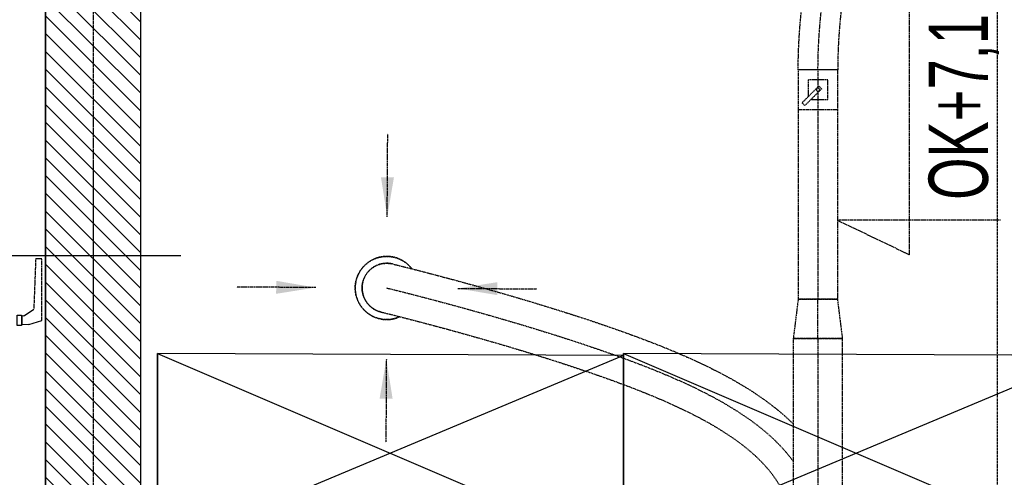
# Model space of a CAD drawing. Header units: millimetres. Extents: x 69081 to 158617, y -37521 to -9534.
# Tile 509 of 566: x 113990 to 114239, y -16008 to -15892. Entities that reach past the tile are written whole.
import ezdxf
from ezdxf.lldxf.tags import DXFTag

# ---------------------------------------------------------------- set-up
doc = ezdxf.new("R2010")
doc.units = ezdxf.units.MM
for name, pattern in [('DASHED2', [0.375, 0.25, -0.125]), ('DO', [0.8, 0.6, -0.1, 0, -0.1]), ('KRE-SR', [0.2, 0.12, -0.08]), ('MP', [0.25, 0.15, -0.1])]:
    doc.linetypes.add(name, pattern=pattern)
for name, color, linetype in [('A-----SZ', 8, 'Continuous'), ('A-ARM', 8, 'Continuous'), ('A-MEB', 8, 'Continuous'), ('A-OSI', 8, 'DO'), ('A-SCI', 7, 'Continuous'), ('BA_WIC', 1, 'Continuous'), ('IS klimatyzacja', 150, 'Continuous'), ('IS wentylacja', 150, 'Continuous'), ('JS_SUFIT PODWIESZONY', 40, 'Continuous'), ('R-----WY', 1, 'Continuous'), ('RI-PROFILE', 8, 'Continuous')]:
    doc.layers.add(name, color=color, linetype=linetype)
doc.layers.get('R-----WY').off()
doc.styles.add('FDBES', font='simplex.shx')
doc.styles.add('MtXpl_Arial_Narrow', font='ARIALN.TTF')
tags = doc.linetypes.add('KRE-DR', pattern=[0.1, 0.06, -0.04]).pattern_tags.tags
tags[6:7] = [DXFTag(74, 4), DXFTag(75, 0), DXFTag(340, '0'), DXFTag(46, 1.0), DXFTag(50, 0.0), DXFTag(44, 0.0), DXFTag(45, 0.0)]
tags[4:5] = [DXFTag(74, 4), DXFTag(75, 0), DXFTag(340, '0'), DXFTag(46, 1.0), DXFTag(50, 0.0), DXFTag(44, 0.0), DXFTag(45, 0.0)]
doc.dimstyles.new('FDBES', dxfattribs={"dimscale": 50, "dimtxt": 4, "dimasz": 2.5, "dimexe": 0.8, "dimexo": 2, "dimgap": 1, "dimtad": 1, "dimdsep": 46, "dimtxsty": 'FDBES', "dimcen": 2.5, "dimclrd": 4, "dimclre": 5, "dimadec": 0, "dimazin": 0, "dimtfac": 1, "dimtmove": 0, "dimatfit": 3, "dimfxl": 1, "dimarcsym": 0})

# ---------------------------------------------------------------- blocks, each defined once
blk = doc.blocks.new('osie')
at = {"layer": 'A-OSI'}
blk.add_line((19923.6, -41234.89), (19923.6, -43485.44), dxfattribs=at)
blk = doc.blocks.new('DYBY2002-B18x0201')
at = {"layer": 'A-MEB'}
for p, q in [((-1.51, 71.72), (-1.51, 61.6)), ((1.51, 71.72), (1.51, 61.6))]:
    blk.add_line(p, q, dxfattribs=at)
for points in [[(-16.07, 66.06, -0.355253), (16.07, 66.06, 0.881097), (19.29, 70.02, 0.355253), (-19.29, 70.02, 0.881097)], [(-27.66, 18.16, 0.427449), (27.66, 18.16), (20, 48.06, 0.679656), (-20, 48.06)], [(-30.07, 20.54, -1), (-37.77, 20.54), (-37.77, 48.21, -1), (-30.07, 48.21)], [(30.07, 20.54, 1), (37.77, 20.54), (37.77, 48.21, 1), (30.07, 48.21)]]:
    blk.add_lwpolyline(points, format="xyb", close=True, dxfattribs=at)
for points in [[(-23.21, 35.53), (-30.07, 35.53)], [(23.21, 35.53), (30.07, 35.53)], [(-30.07, 29.82), (-24.67, 29.82)], [(30.07, 29.82), (24.67, 29.82)], [(-0.82, 6.35), (-0.82, 0), (0.82, 0), (0.82, 6.35)]]:
    blk.add_lwpolyline(points, dxfattribs=at)
blk = doc.blocks.new('rewizja drzwi')
at = {"layer": 'RI-PROFILE', "linetype": 'KRE-SR'}
for p, q in [((30671.97, -31305.99), (30671.49, -31318.74)), ((30673.54, -31321.62), (30673.54, -31305.99))]:
    blk.add_line(p, q, dxfattribs=at)
at = {"layer": 'RI-PROFILE', "linetype": 'KRE-DR'}
for p, q in [((30673.54, -31305.99), (30671.97, -31305.99)), ((30669.16, -31320.3), (30671.49, -31318.74)), ((30667.26, -31320.23), (30668.36, -31320.23)), ((30668.36, -31320.23), (30668.36, -31320.35)), ((30668.36, -31320.35), (30668.99, -31320.38)), ((30668.36, -31320.35), (30668.99, -31320.38)), ((30668.36, -31320.35), (30668.36, -31322.7)), ((30668.54, -31322.69), (30668.54, -31320.36)), ((30668.54, -31322.69), (30668.54, -31320.36)), ((30668.36, -31322.83), (30667.26, -31322.83)), ((30670.26, -31322.6), (30668.36, -31322.7)), ((30670.26, -31322.6), (30668.36, -31322.7)), ((30668.36, -31322.7), (30668.36, -31322.83)), ((30670.26, -31322.6), (30673.54, -31321.62))]:
    blk.add_line(p, q, dxfattribs=at)
blk.add_lwpolyline([(30668.36, -31320.35), (30668.36, -31322.7), (30668.36, -31322.83), (30667.26, -31322.83), (30667.26, -31320.23), (30668.36, -31320.23)], close=True, dxfattribs=at)
blk.add_arc((30669, -31320.16), 0.213, 268.7062, 319.8464, dxfattribs=at)
blk = doc.blocks.new('wentylacja 1 pietro')
at = {"layer": 'IS klimatyzacja', "linetype": 'MP', "lineweight": -2}
for p, q in [((-2819.9, -23706.5, -3887.5), (-2819.9, -22940.5, -3887.5)), ((-3052.1, -23238.5, 3231.6), (-3102.1, -23238.5, 3231.6)), ((-3102.1, -23238.5, 3231.6), (-3102.1, -23818.5, 3231.6)), ((-3002.1, -23238.5, 3231.5), (-3102.1, -23238.5, 3231.5)), ((-3051.9, -23238.5, 3231.5), (-3101.9, -23238.5, 3231.5)), ((-3101.9, -23238.5, 3231.5), (-3101.9, -23338.5, 3231.5)), ((-3002.1, -23238.5, 3231.6), (-3052.1, -23238.5, 3231.6)), ((-3052.1, -23238.5, 3231.6), (-3052.1, -23281.6, 3231.6)), ((-3001.9, -23238.5, 3231.5), (-3051.9, -23238.5, 3231.5)), ((-3002.1, -23818.5, 3231.6), (-3002.1, -23238.5, 3231.6)), ((-3001.9, -23338.5, 3231.5), (-3001.9, -23238.5, 3231.5)), ((-3092.3, -23321.8, 3231.5), (-3049.8, -23279.3, 3231.5)), ((-3026.9, -23263.5, 3231.5), (-3076.9, -23263.5, 3231.5)), ((-3076.9, -23263.5, 3231.5), (-3076.9, -23306.5, 3231.5)), ((-3049.8, -23279.3, 3231.5), (-3042.8, -23286.4, 3231.5)), ((-3026.9, -23313.5, 3231.5), (-3026.9, -23263.5, 3231.5)), ((-3042.8, -23286.4, 3231.5), (-3085.2, -23328.8, 3231.5)), ((-3052.1, -23295.8, 3231.6), (-3052.1, -23818.5, 3231.6)), ((-3085.2, -23328.8, 3231.5), (-3092.3, -23321.8, 3231.5)), ((-3069.9, -23313.5, 3231.5), (-3026.9, -23313.5, 3231.5)), ((-3101.9, -23338.5, 3231.5), (-3051.9, -23338.5, 3231.5)), ((-3051.9, -23338.5, 3231.5), (-3002.1, -23338.5, 3231.5)), ((-3002.1, -23338.5, 3231.5), (-3001.9, -23338.5, 3231.5)), ((-2589.8, -23619.2, -3887.5), (-3002.1, -23619.2, -3887.5)), ((-3002.1, -23619.2, -3887.5), (-2819.9, -23706.5, -3887.5)), ((-3102.1, -23818.5, 3231.6), (-3114.6, -23918.5, 3231.6)), ((-3052.1, -23818.5, 3231.6), (-3102.1, -23818.5, 3231.6)), ((-3102.1, -23818.5, 3231.6), (-3052.1, -23818.5, 3231.6)), ((-3002.1, -23818.5, 3231.6), (-3052.1, -23818.5, 3231.6)), ((-3052.1, -23918.5, 3231.6), (-3052.1, -23818.5, 3231.6)), ((-3052.1, -23818.5, 3231.6), (-3002.1, -23818.5, 3231.6)), ((-2989.6, -23918.5, 3231.6), (-3002.1, -23818.5, 3231.6)), ((-3052.1, -23918.5, 3231.6), (-3114.6, -23918.5, 3231.6)), ((-3114.6, -23918.5, 3231.6), (-3114.6, -24418.5, 3231.6)), ((-3114.6, -23918.5, 3231.6), (-3052.1, -23918.5, 3231.6)), ((-2989.6, -23918.5, 3231.6), (-3052.1, -23918.5, 3231.6)), ((-3052.1, -23918.5, 3231.6), (-3052.1, -24418.5, 3231.6)), ((-3052.1, -23918.5, 3231.6), (-2989.6, -23918.5, 3231.6)), ((-2989.6, -24418.5, 3231.6), (-2989.6, -23918.5, 3231.6))]:
    blk.add_line(p, q, dxfattribs=at)
for centre, major_axis, end_param in [((-3051.9, -23288.5, 3231.5), (0, 4), 3.141593), ((-3051.9, -23288.5, 3231.5), (0, 4), 3.141593), ((-3051.9, -23288.5, 3231.5), (0, -4), 3.141593), ((-3051.9, -23288.5, 3231.5), (0, -4), 3.141593), ((-4143.8, -23790.4, 2957.5), (63.6, 48.6), 2.48322), ((-4143.8, -23790.4, 3149.2), (14.6, 60.8), 1.807231), ((-4143.8, -23790.4, 2957.5), (-80, 0.5), 2.006621), ((-4143.8, -23790.4, 2957.5), (-62.5, 0.4), 1.340439), ((-4143.8, -23790.4, 3149.2), (-62.5, 0), 1.334364)]:
    blk.add_ellipse(centre, major_axis=major_axis, ratio=1, start_param=0, end_param=end_param, dxfattribs=at)
at = {"layer": 'IS klimatyzacja', "linetype": 'MP', "lineweight": -2, "extrusion": (-6.6213e-17, -3.03457e-17, -1)}
for start_param, end_param in [(2.006621, 4.489841), (0, 2.006621)]:
    blk.add_ellipse((-4143.8, -23790.4, 2957.5), major_axis=(33.3, -72.7), ratio=1, start_param=start_param, end_param=end_param, dxfattribs=at)
at = {"layer": 'IS klimatyzacja', "linetype": 'MP', "lineweight": -2, "extrusion": (1.44975e-18, 2.38191e-16, -1)}
blk.add_ellipse((-4143.8, -23790.4, 2957.5), major_axis=(-62.5, 0.4), ratio=1, start_param=0, end_param=1.801085, dxfattribs=at)
at = {"layer": 'IS klimatyzacja', "linetype": 'MP', "lineweight": -2, "extrusion": (-2.33903e-16, 5.63446e-17, -1)}
for start_param, end_param in [(0.000059, 1.340498), (0, 0.000059)]:
    blk.add_ellipse((-4143.8, -23790.4, 2957.5), major_axis=(-14.6, -60.8), ratio=1, start_param=start_param, end_param=end_param, dxfattribs=at)
at = {"layer": 'IS klimatyzacja', "linetype": 'MP', "lineweight": -2}
for points, knots in [([(-3102.1, -23238.5, 3231.5), (-3102.1, -23217.5, 3231.5), (-3101.1, -23175.6, 3231.5), (-3095.3, -23092.5, 3231.5), (-3082.3, -22989.8, 3231.5), (-3060.7, -22868.3, 3231.5), (-3036.3, -22748.2, 3231.5), (-3012.2, -22629.3, 3231.5), (-2991.3, -22511.4, 3231.5), (-2979, -22413.9, 3231.5), (-2973.6, -22336.3, 3231.5), (-2972.6, -22297.6, 3231.5), (-2972.6, -22278.2, 3231.5)], [0, 0, 0, 0, 60.563548, 121.127096, 242.254191, 363.381287, 484.508383, 605.635479, 726.762574, 847.88967, 908.453218, 969.016766, 969.016766, 969.016766, 969.016766]), ([(-2872.6, -22278.2, 3231.5), (-2873, -22300.5, 3231.5), (-2873.6, -22345.1, 3231.5), (-2878.7, -22411.6, 3231.5), (-2886.1, -22477.5, 3231.5), (-2895.7, -22542.9, 3231.5), (-2906.8, -22607.8, 3231.5), (-2919, -22672.3, 3231.5), (-2931.8, -22736.3, 3231.5), (-2944.9, -22800, 3231.5), (-2957.6, -22863.4, 3231.5), (-2969.5, -22926.5, 3231.5), (-2980.3, -22989.3, 3231.5), (-2989.4, -23051.8, 3231.5), (-2996.4, -23114.2, 3231.5), (-3001.2, -23176.4, 3231.5), (-3001.8, -23217.9, 3231.5), (-3002.1, -23238.5, 3231.5)], [0, 0, 0, 0, 67.014032, 133.616685, 199.91876, 265.989142, 331.84154, 397.467958, 462.820619, 527.84718, 592.499639, 656.70885, 720.431802, 783.659378, 846.393138, 908.695361, 970.708031, 970.708031, 970.708031, 970.708031]), ([(-4129.1, -23729.6, 3149.2), (-4129, -23729.7, 3149.2), (-4128.8, -23729.7, 3149.2), (-4127.1, -23730.1, 3149.2), (-4124.6, -23730.7, 3149.2), (-4121.1, -23731.6, 3149.2), (-4116.6, -23732.7, 3149.2), (-4111.2, -23734, 3149.2), (-4105, -23735.6, 3149.2), (-4096.5, -23737.7, 3149.2), (-4085.2, -23740.6, 3149.2), (-4070.6, -23744.3, 3149.2), (-4054.4, -23748.4, 3149.2), (-4036.6, -23753.1, 3149.2), (-4017.2, -23758.2, 3149.2), (-3996.5, -23763.7, 3149.2), (-3974.4, -23769.6, 3149.2), (-3951.1, -23775.9, 3149.2), (-3926.8, -23782.6, 3149.2), (-3901.4, -23789.7, 3149.2), (-3875.1, -23797.1, 3149.2), (-3848, -23804.9, 3149.2), (-3820.2, -23812.9, 3149.2), (-3791.9, -23821.3, 3149.2), (-3763, -23830, 3149.2), (-3733.8, -23839, 3149.2), (-3704.2, -23848.2, 3149.2), (-3674.5, -23857.6, 3149.2), (-3644.7, -23867.3, 3149.2), (-3614.9, -23877.2, 3149.2), (-3585.2, -23887.3, 3149.2), (-3555.8, -23897.6, 3149.2), (-3526.6, -23908, 3149.2), (-3497.8, -23918.7, 3149.2), (-3469.4, -23929.5, 3149.2), (-3441.5, -23940.6, 3149.2), (-3414, -23951.9, 3149.2), (-3387.1, -23963.5, 3149.2), (-3360.6, -23975.3, 3149.2), (-3334.8, -23987.5, 3149.2), (-3309.5, -24000.1, 3149.2), (-3284.8, -24013, 3149.2), (-3260.8, -24026.4, 3149.2), (-3237.3, -24040.3, 3149.2), (-3215.3, -24054.2, 3149.2), (-3195.4, -24067.7, 3149.2), (-3178.4, -24080, 3149.2), (-3163.9, -24091, 3149.2), (-3151.1, -24101.3, 3149.2), (-3139.4, -24111.3, 3149.2), (-3127.1, -24122.2, 3149.2), (-3119, -24130, 3149.2), (-3114.6, -24134.2, 3149.2)], [0, 0, 0, 0, 14.547462, 28.532215, 42.048278, 55.191573, 68.057886, 80.740859, 93.330732, 105.975521, 126.021826, 146.062688, 166.710099, 188.105997, 210.346035, 233.487728, 257.556842, 282.552356, 308.453264, 335.222794, 362.809114, 391.15125, 420.181094, 449.822381, 479.994255, 510.611851, 541.587257, 572.83004, 604.247285, 635.749593, 667.226574, 698.593132, 729.757503, 760.663782, 791.291222, 821.622355, 851.642149, 881.337368, 910.693101, 939.701561, 968.353499, 996.645001, 1024.573134, 1052.140886, 1079.85192, 1104.052218, 1125.516573, 1143.909395, 1159.74123, 1175.468196, 1191.09327, 1209.713037, 1209.713037, 1209.713037, 1209.713037]), ([(-4143.8, -23790.4, 3149.2), (-4143.8, -23790.4, 3149.2), (-3585.9, -23924.7, 3149.2), (-3199.1, -24113.5, 3149.2), (-3114.6, -24229, 3149.2)], [0, 0, 0, 0, 643.553897, 1110.295845, 1110.295845, 1110.295845, 1110.295845]), ([(-4158.4, -23851.2, 3149.2), (-4158.3, -23851.2, 3149.2), (-4158.1, -23851.2, 3149.2), (-4156.6, -23851.6, 3149.2), (-4154.1, -23852.2, 3149.2), (-4150.6, -23853.1, 3149.2), (-4146.2, -23854.2, 3149.2), (-4140.8, -23855.5, 3149.2), (-4134.6, -23857, 3149.2), (-4126, -23859.2, 3149.2), (-4114.6, -23862.1, 3149.2), (-4099.9, -23865.8, 3149.2), (-4083.7, -23870, 3149.2), (-4065.9, -23874.6, 3149.2), (-4046.5, -23879.7, 3149.2), (-4025.8, -23885.2, 3149.2), (-4003.8, -23891.1, 3149.2), (-3980.6, -23897.4, 3149.2), (-3956.3, -23904.1, 3149.2), (-3931.1, -23911.2, 3149.2), (-3905, -23918.6, 3149.2), (-3878.1, -23926.3, 3149.2), (-3850.6, -23934.3, 3149.2), (-3822.5, -23942.6, 3149.2), (-3794, -23951.2, 3149.2), (-3765.1, -23960.1, 3149.2), (-3736, -23969.2, 3149.2), (-3706.9, -23978.5, 3149.2), (-3677.7, -23988, 3149.2), (-3648.6, -23997.8, 3149.2), (-3619.7, -24007.6, 3149.2), (-3591.1, -24017.7, 3149.2), (-3563, -24027.8, 3149.2), (-3535.4, -24038.1, 3149.2), (-3508.3, -24048.5, 3149.2), (-3481.9, -24059.1, 3149.2), (-3456.1, -24069.8, 3149.2), (-3431, -24080.7, 3149.2), (-3406.6, -24091.8, 3149.2), (-3383, -24103.1, 3149.2), (-3360.2, -24114.6, 3149.2), (-3338.3, -24126.3, 3149.2), (-3317.2, -24138.2, 3149.2), (-3296.9, -24150.5, 3149.2), (-3278.6, -24162.3, 3149.2), (-3262.2, -24173.5, 3149.2), (-3249, -24183.3, 3149.2), (-3237.6, -24192.2, 3149.2), (-3227.7, -24200.2, 3149.2), (-3218.4, -24208.2, 3149.2), (-3208.2, -24217.5, 3149.2), (-3196.6, -24228.8, 3149.2), (-3184.1, -24242.1, 3149.2), (-3172.3, -24256.1, 3149.2), (-3161.7, -24270.4, 3149.2), (-3152.2, -24284.8, 3149.2), (-3143.7, -24299.6, 3149.2), (-3136.2, -24314.8, 3149.2), (-3130.6, -24328.7, 3149.2), (-3126.4, -24341, 3149.2), (-3123.3, -24351.5, 3149.2), (-3120.7, -24362.2, 3149.2), (-3118.5, -24373.1, 3149.2), (-3116.8, -24384.4, 3149.2), (-3115.6, -24395.9, 3149.2), (-3114.8, -24407.7, 3149.2), (-3114.7, -24415.8, 3149.2), (-3114.7, -24419.8, 3149.2)], [0, 0, 0, 0, 14.587772, 28.601879, 42.136626, 55.288835, 68.15419, 80.828132, 93.401924, 106.339338, 126.730094, 146.72611, 167.324955, 188.666261, 210.845539, 233.915478, 257.899168, 282.791897, 308.568199, 335.187231, 362.592695, 390.719674, 419.49539, 448.836354, 478.658295, 508.869046, 539.373798, 570.074755, 600.877651, 631.668718, 662.34125, 692.794174, 722.911784, 752.61784, 781.875203, 810.658186, 838.938763, 866.690087, 893.88663, 920.504065, 946.517756, 971.904574, 996.644289, 1020.718692, 1044.793671, 1063.576133, 1081.66241, 1095.345699, 1108.194233, 1120.790353, 1133.119667, 1150.981269, 1170.540972, 1189.220992, 1207.354437, 1225.016448, 1242.298039, 1259.310216, 1276.716875, 1287.764923, 1298.709846, 1309.746666, 1320.919287, 1332.2754, 1343.860215, 1355.719366, 1367.898458, 1367.898458, 1367.898458, 1367.898458])]:
    blk.add_open_spline(points, degree=3, knots=knots, dxfattribs=at)
blk.add_open_spline([(-3052.1, -23238.5, 3231.5), (-3052.1, -23077, 3231.5), (-2987.4, -22758.4, 3231.5), (-2922.6, -22439.7, 3231.5), (-2922.6, -22278.2, 3231.5)], degree=3, dxfattribs=at)
at = {"layer": 'IS klimatyzacja', "linetype": 'MP', "lineweight": -2, "style": 'MtXpl_Arial_Narrow', "width": 0.8}
blk.add_text('OK+7,10m', height=150, rotation=90, dxfattribs=at).set_placement((-2621.8, -23567.3, 32650.5))
at = {"layer": 'IS klimatyzacja', "linetype": 'MP', "lineweight": -2}
for points in [[(-4142.7, -23610.4, 2937.5), (-4141.4, -23400.4, 2937.5)], [(-4323.8, -23789.3, 2937.5), (-4523.8, -23788.1, 2937.5)], [(-3963.8, -23791.5, 2937.5), (-3763.8, -23792.7, 2937.5)], [(-4144.9, -23970.4, 2937.5), (-4146.1, -24180.4, 2937.5)]]:
    blk.add_leader(points, dimstyle='FDBES', override={"dimscale": 40, "dimclrd": 0}, dxfattribs=at)

msp = doc.modelspace()

# ---------------------------------------------------------------- hatches: boundary and pattern name
at = {"layer": 'A-----SZ'}
h = msp.add_hatch(dxfattribs=at)
h.set_pattern_fill('ANSI31', color=256, angle=270)
h.set_pattern_definition([(315, (134600.0432, 13615.1332), (2.24506402, 2.24506404), [])])
h.paths.add_polyline_path([(114646.1415, -16037.4491), (114646.1415, -16061.4491), (113982.6415, -16061.4491), (113982.6415, -16037.4491), (113996.1415, -16037.4491), (113996.1415, -15839.4491), (114020.1415, -15839.4491), (114020.1415, -16037.4491)])

# ---------------------------------------------------------------- linework, layer by layer
msp.add_lwpolyline([(111556.6836, -14345.0488), (111703.244, -14308.6148), (111981.0586, -15511.9618), (112126.2397, -15478.4441), (112217.3915, -15876.8725), (113845.1415, -15876.8725), (113845.1415, -14161.4491), (113996.1415, -14161.4491), (113996.1415, -16037.4491), (111947.4049, -16037.4491), (111556.4636, -14344.5529)])
at = {"layer": 'A-ARM'}
for points in [[(114142.4521, -15976.7582), (114024.4458, -15976.1992), (114024.4458, -16026.1992), (114142.4521, -16026.7582), (114142.4521, -15976.7582), (114024.4458, -16026.1992), (114024.4458, -15976.1992), (114142.4521, -16026.7582)], [(114260.4583, -15976.7582), (114142.4521, -15976.1992), (114142.4521, -16026.1992), (114260.4583, -16026.7582), (114260.4583, -15976.7582), (114142.4521, -16026.1992), (114142.4521, -15976.1992), (114260.4583, -16026.7582)]]:
    msp.add_lwpolyline(points, dxfattribs=at)
at = {"layer": 'A-SCI', "color": 4}
for p, q in [((113996.1415, -16037.4491), (113996.1415, -15837.4491)), ((114020.1415, -15837.4491), (114020.1415, -16037.4491))]:
    msp.add_line(p, q, dxfattribs=at)
at = {"layer": 'BA_WIC'}
msp.add_line((113970.4172, -15951.464), (114030.4172, -15951.464), dxfattribs=at)
at = {"layer": 'JS_SUFIT PODWIESZONY', "linetype": 'DASHED2'}
msp.add_lwpolyline([(114237.1415, -16037.4491), (114237.1415, -15686.4491)], dxfattribs=at)

# ---------------------------------------------------------------- block references
at = {"layer": 'A-MEB', "xscale": -1, "rotation": 99.82921600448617}
msp.add_blockref('DYBY2002-B18x0201', (114219.0207, -15843.5106, -711.9019), dxfattribs=at)
at = {"layer": 'A-OSI', "color": 4}
msp.add_blockref('osie', (94084.5456, 27337.9801), dxfattribs=at)
at = {"layer": 'IS wentylacja', "color": 3, "xscale": 0.1, "yscale": 0.1, "zscale": 0.1}
msp.add_blockref('wentylacja 1 pietro', (114496.9033, -13580.6112), dxfattribs=at)
at = {"layer": 'R-----WY'}
msp.add_blockref('rewizja drzwi', (83321.6596, 15353.7052), dxfattribs=at)

doc.saveas('drawing.dxf')
